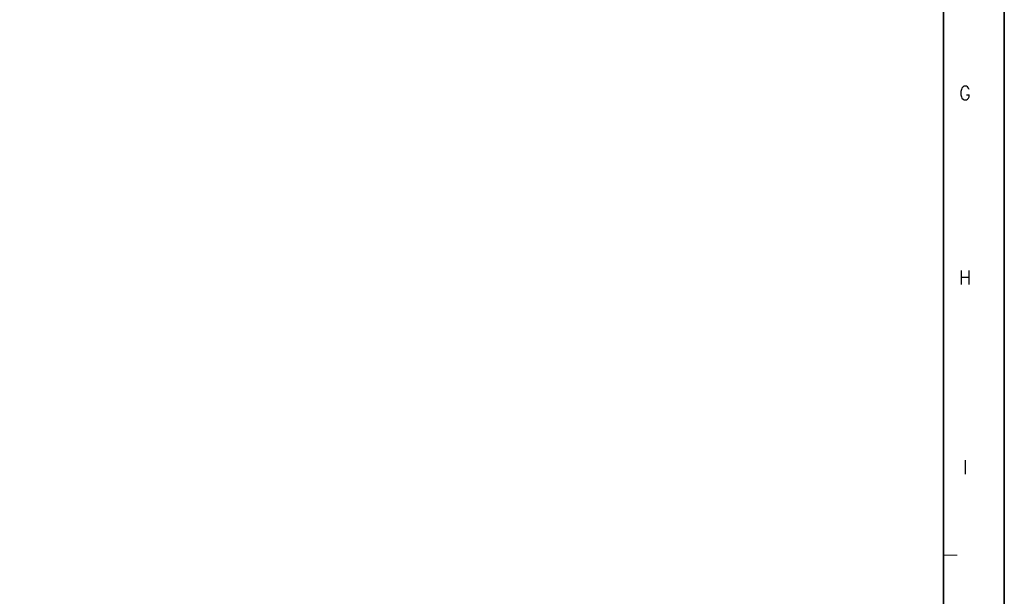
# Model space of a CAD drawing. Header units: millimetres. Extents: x 4497 to 11741, y 5958 to 12619.
# Tile 377 of 424: x 6670 to 7021, y 11973 to 12179. Entities that reach past the tile are written whole.
import ezdxf
from ezdxf.enums import TextEntityAlignment as Align

# ---------------------------------------------------------------- set-up
doc = ezdxf.new("R2010")
doc.units = ezdxf.units.MM
doc.header["$LTSCALE"] = 0.8
doc.layers.get('0').update_dxf_attribs({"linetype": 'CONTINUOUS', "lineweight": 0})
doc.styles.get("Standard").update_dxf_attribs({"font": 'romans.shx', "width": 0.8, "oblique": 5, "bigfont": 'whgtxt.shx'})

msp = doc.modelspace()

# ---------------------------------------------------------------- linework, layer by layer
at = {"color": 7, "linetype": 'Continuous', "lineweight": 35}
msp.add_line((6999.599, 11788.618), (6999.599, 12586.486), dxfattribs=at)
at = {"color": 7, "linetype": 'Continuous'}
msp.add_line((6999.599, 11988.085), (7004.579, 11988.085), dxfattribs=at)
at = {"color": 7, "linetype": 'Continuous', "lineweight": 35}
msp.add_lwpolyline([(7021.345, 12607.552), (5833.345, 12607.552), (5833.345, 11767.552), (7021.345, 11767.552)], close=True, dxfattribs=at)

# ---------------------------------------------------------------- texts
at = {"color": 7, "linetype": 'Continuous', "width": 0.933333}
for s, p in [('G', (7007.324, 12152.979)), ('H', (7007.324, 12087.109)), ('I', (7007.324, 12019.42))]:
    msp.add_text(s, height=4.98, dxfattribs=at).set_placement(p, align=Align.MIDDLE_CENTER)

doc.saveas('drawing.dxf')
